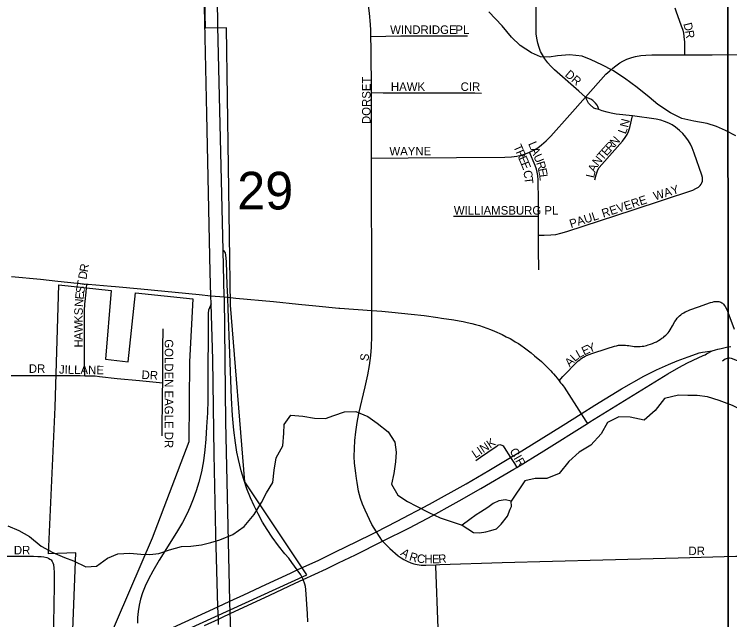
# Model space of a CAD drawing. Extents: x 0 to 680, y 0 to 440.
# Drawn here: x 457.85 to 471.87, y 313.37 to 325.22 of the extents above; entities that cross this region are included whole.
import ezdxf

# ---------------------------------------------------------------- set-up
doc = ezdxf.new("R2010")
doc.units = 0
for name, color, linetype in [('GM_X_City_Street', 7, 'Continuous'), ('GM_X_City_Street_Text', 7, 'Continuous'), ('GM_X_Corporation', 7, 'Continuous'), ('GM_X_Interchange_Ramps', 7, 'Continuous'), ('GM_X_Interstate_Route', 7, 'Continuous'), ('GM_X_Minor_Lake', 7, 'Continuous'), ('GM_X_Minor_River', 7, 'Continuous'), ('GM_X_Section', 7, 'Continuous'), ('GM_X_Section_Text', 7, 'Continuous'), ('GM_X_State_Route', 7, 'Continuous'), ('GM_X_Township_Subdivision', 7, 'Continuous'), ('GM_X_Township_Subdivision_Text', 7, 'Continuous')]:
    doc.layers.add(name, color=color, linetype=linetype)

msp = doc.modelspace()

# ---------------------------------------------------------------- linework, layer by layer
at = {"layer": 'GM_X_City_Street'}
for points in [[(469.045, 323.596), (468.911, 323.714), (468.434, 324.133), (468.355, 324.211), (468.304, 324.27), (468.245, 324.35), (468.199, 324.426), (468.164, 324.496), (468.135, 324.569), (468.111, 324.654), (468.09, 324.752), (468.08, 324.84), (468.075, 324.972), (468.075, 325.793), (468.07, 326.897), (468.063, 326.973), (468.043, 327.101), (468, 327.35), (467.986, 327.47), (467.978, 327.624), (467.977, 329.264), (467.985, 330.377), (467.978, 331.101)], [(464.841, 324.789), (464.837, 324.912), (464.831, 325.025), (464.811, 325.242), (464.789, 325.394), (464.757, 325.554), (464.67, 325.889)], [(470.993, 324.428), (470.989, 324.684), (470.987, 324.731), (470.98, 324.788), (470.969, 324.86), (470.951, 324.921), (470.927, 324.987), (470.818, 325.285), (470.8, 325.339)], [(464.841, 324.789), (465.424, 324.798), (466.414, 324.799), (466.733, 324.799)], [(464.851, 323.687), (464.845, 324.544), (464.841, 324.789)], [(469.045, 323.596), (469.445, 324.046), (469.518, 324.115), (469.579, 324.167), (469.637, 324.212), (469.718, 324.271), (469.776, 324.305), (469.857, 324.342), (469.951, 324.376), (470.026, 324.396), (470.125, 324.414), (470.224, 324.424), (470.345, 324.428), (470.993, 324.428)], [(470.993, 324.428), (471.527, 324.428), (472.479, 324.436), (472.48, 324.436)], [(464.851, 323.687), (465.082, 323.682), (466.371, 323.686), (466.873, 323.684), (467.005, 323.678)], [(464.851, 322.406), (464.851, 323.687)], [(467.947, 322.52), (468.034, 322.563), (468.107, 322.609), (468.185, 322.666), (468.275, 322.745), (468.366, 322.837), (468.74, 323.252), (469.045, 323.596)], [(469.304, 323.356), (469.285, 323.417), (469.271, 323.444), (469.238, 323.484), (469.187, 323.533), (469.17, 323.545), (469.149, 323.557), (469.045, 323.596)], [(469.304, 323.356), (469.245, 323.368), (469.224, 323.375), (469.206, 323.386), (469.127, 323.455), (469.116, 323.467), (469.106, 323.482), (469.045, 323.596)], [(469.964, 323.23), (469.648, 323.267), (469.547, 323.283), (469.467, 323.302), (469.373, 323.328), (469.304, 323.356)], [(468.123, 320.894), (468.237, 320.896), (468.366, 320.901), (468.464, 320.912), (468.562, 320.932), (468.679, 320.966), (469.979, 321.395), (471.144, 321.78), (471.206, 321.807), (471.255, 321.837), (471.29, 321.868), (471.312, 321.897), (471.324, 321.918), (471.334, 321.953), (471.337, 321.988), (471.334, 322.024), (471.323, 322.068), (471.175, 322.505), (471.134, 322.608), (471.099, 322.678), (471.059, 322.745), (471.007, 322.817), (470.949, 322.884), (470.885, 322.947), (470.808, 323.01), (470.743, 323.054), (470.674, 323.091), (470.591, 323.125), (470.517, 323.147), (470.43, 323.166), (469.964, 323.23)], [(469.229, 321.98), (469.253, 322.076), (469.271, 322.137), (469.288, 322.175), (469.315, 322.22), (469.361, 322.28), (469.772, 322.737), (469.824, 322.809), (469.859, 322.867), (469.887, 322.928), (469.914, 323.002), (469.964, 323.23)], [(464.86, 319.422), (464.859, 320.117), (464.85, 321.957), (464.851, 322.406)], [(464.851, 322.406), (465.57, 322.41), (467.464, 322.421), (467.594, 322.429), (467.701, 322.444), (467.785, 322.462), (467.867, 322.487), (467.947, 322.52)], [(468.123, 321.27), (468.124, 321.656), (468.119, 321.887), (468.116, 321.974), (468.109, 322.062), (468.099, 322.127), (468.084, 322.191), (468.059, 322.263), (467.947, 322.52)], [(466.455, 321.269), (467.088, 321.27), (467.7, 321.271), (468.123, 321.27)], [(468.123, 320.894), (468.123, 321.27)], [(468.128, 320.219), (468.124, 320.614), (468.123, 320.894)], [(459.234, 318.144), (459.23, 318.28), (459.226, 318.423), (459.228, 318.653), (459.226, 319.234), (459.226, 319.285), (459.227, 319.356), (459.227, 319.398), (459.23, 319.455), (459.233, 319.514), (459.236, 319.551), (459.24, 319.595), (459.26, 319.78), (459.276, 319.938)], [(468.528, 318.044), (468.603, 318.125), (468.671, 318.199), (468.816, 318.35), (468.903, 318.434), (468.93, 318.456), (468.955, 318.476), (468.98, 318.492), (469.002, 318.507), (469.035, 318.523), (469.063, 318.537), (469.116, 318.558), (469.166, 318.577), (469.467, 318.678), (469.615, 318.722), (469.654, 318.73), (469.691, 318.739), (469.73, 318.742), (469.758, 318.744), (469.792, 318.744), (469.826, 318.743), (469.86, 318.738), (469.892, 318.734), (470, 318.717), (470.026, 318.715), (470.053, 318.713), (470.086, 318.714), (470.116, 318.714), (470.155, 318.72), (470.19, 318.725), (470.239, 318.737), (470.273, 318.746), (470.319, 318.762), (470.355, 318.774), (470.399, 318.794), (470.433, 318.81), (470.473, 318.833), (470.508, 318.852), (470.542, 318.876), (470.57, 318.894), (470.595, 318.916), (470.618, 318.936), (470.64, 318.958), (470.662, 318.982), (470.683, 319.01), (470.705, 319.042), (470.748, 319.117), (470.796, 319.204), (470.819, 319.235), (470.842, 319.268), (470.868, 319.295), (470.889, 319.317), (470.911, 319.336), (470.933, 319.353), (470.968, 319.374), (471, 319.394), (471.046, 319.415), (471.091, 319.436), (471.257, 319.495), (471.495, 319.579), (471.53, 319.587), (471.562, 319.595), (471.592, 319.598), (471.607, 319.6), (471.633, 319.597), (471.654, 319.596), (471.679, 319.589), (471.699, 319.581), (471.716, 319.57), (471.728, 319.561), (471.747, 319.546), (471.763, 319.525), (471.782, 319.5), (471.813, 319.439), (471.852, 319.335), (471.957, 319.055)], [(464.556, 316.131), (464.541, 316.232), (464.521, 316.428), (464.514, 316.558), (464.515, 316.721), (464.524, 316.873), (464.543, 317.047), (464.572, 317.23), (464.606, 317.401), (464.73, 317.923), (464.779, 318.159), (464.811, 318.343), (464.835, 318.54), (464.851, 318.703), (464.86, 318.923), (464.86, 319.422)], [(460.76, 318.006), (460.764, 318.317), (460.765, 318.69), (460.766, 319.062)], [(471.726, 318.434), (471.78, 318.471), (471.805, 318.482), (471.825, 318.489), (471.849, 318.492), (471.868, 318.491), (471.896, 318.487), (472.049, 318.429), (472.386, 318.296), (472.8, 318.152), (473.178, 318.006), (473.527, 317.878), (473.924, 317.721), (474.127, 317.633)], [(458.708, 318.147), (459.1, 318.147), (459.14, 318.147), (459.234, 318.144)], [(459.234, 318.144), (459.296, 318.143), (459.358, 318.141), (459.434, 318.138), (459.522, 318.128), (459.869, 318.091), (460.307, 318.047), (460.76, 318.006)], [(460.746, 316.967), (460.757, 317.801), (460.76, 318.006)], [(466.896, 316.481), (466.984, 316.546), (467.13, 316.646), (467.31, 316.77), (467.329, 316.781), (467.345, 316.789), (467.363, 316.793), (467.383, 316.791), (467.402, 316.785), (467.415, 316.779), (467.428, 316.768), (467.451, 316.737), (467.575, 316.541)], [(467.575, 316.541), (467.65, 316.421), (467.696, 316.348)], [(464.951, 315.087), (464.86, 315.232), (464.725, 315.508), (464.674, 315.629), (464.635, 315.741), (464.598, 315.884), (464.568, 316.049), (464.556, 316.131)], [(465.067, 314.901), (464.951, 315.087)], [(466.11, 314.44), (466.189, 314.443), (467.414, 314.484), (469.383, 314.536), (470.859, 314.577), (471.987, 314.609), (472.053, 314.612), (472.128, 314.623), (472.197, 314.645), (472.258, 314.668), (472.791, 314.949), (472.848, 314.974), (472.911, 314.995), (472.976, 315.011), (473.059, 315.02), (473.462, 315.023), (473.888, 315.014), (473.999, 315.012)], [(465.067, 314.901), (465.212, 314.758), (465.376, 314.616), (465.43, 314.575), (465.487, 314.542), (465.549, 314.51), (465.619, 314.481), (465.678, 314.461), (465.748, 314.445), (465.826, 314.435), (465.915, 314.433), (466.11, 314.44)], [(463.695, 308.365), (463.81, 308.454), (465.624, 310.023), (465.937, 310.3), (465.988, 310.355), (466.038, 310.419), (466.078, 310.48), (466.112, 310.538), (466.145, 310.612), (466.168, 310.677), (466.184, 310.748), (466.199, 310.818), (466.21, 310.91), (466.218, 310.994), (466.159, 313.196), (466.111, 314.415), (466.11, 314.44)]]:
    msp.add_lwpolyline(points, dxfattribs=at)
at = {"layer": 'GM_X_Corporation'}
for points in [[(460.58, 312.873), (463.581, 314.241), (462.368, 316.064), (462.085, 319.527), (462.008, 324.956), (461.6, 324.947), (461.464, 330.885), (459.592, 330.885), (459.591, 333.087), (458.573, 333.087), (458.573, 333.253), (458.239, 333.253), (458.24, 333.086), (456.654, 333.086)], [(458.988, 312.826), (459.06, 314.673), (458.525, 314.656), (458.654, 317.53), (458.725, 319.922), (459.75, 319.814), (459.636, 318.469), (460.083, 318.414), (460.228, 319.764), (461.347, 319.646), (461.282, 318.414), (461.274, 316.847), (460.555, 314.961), (459.644, 312.854)]]:
    msp.add_lwpolyline(points, dxfattribs=at)
at = {"layer": 'GM_X_Interchange_Ramps'}
for points in [[(463.512, 314.153), (463.464, 314.243), (463.396, 314.339), (463.292, 314.486), (463.228, 314.567), (463.152, 314.655), (463.03, 314.81), (462.907, 314.978), (462.804, 315.133), (462.718, 315.273), (462.628, 315.436), (462.55, 315.593), (462.479, 315.753), (462.411, 315.926), (462.348, 316.113), (462.299, 316.282), (462.243, 316.505), (462.215, 316.644), (462.184, 316.828), (462.153, 317.078), (462.13, 317.362), (462.11, 317.702), (462.045, 319.454), (462.037, 319.662), (462.036, 319.68), (462.031, 319.804), (462.026, 319.916), (462.007, 320.382), (461.998, 320.502), (461.988, 320.551), (461.972, 320.573), (461.945, 320.596)], [(461.711, 319.549), (461.677, 319.47), (461.658, 319.424), (461.649, 319.366), (461.649, 319.327), (461.647, 317.874), (461.645, 317.666), (461.637, 317.414), (461.621, 317.141), (461.602, 316.901), (461.583, 316.694), (461.556, 316.476), (461.518, 316.261), (461.468, 316.059), (461.417, 315.891), (461.359, 315.725), (461.293, 315.563), (461.238, 315.444), (461.148, 315.269), (461.031, 315.071), (460.693, 314.533), (460.565, 314.316), (460.482, 314.161), (460.417, 314.023), (460.366, 313.889), (460.327, 313.764), (460.3, 313.647), (460.28, 313.528), (460.267, 313.408), (460.263, 313.299)], [(463.605, 313.325), (463.6, 313.478), (463.564, 313.958), (463.558, 314.017), (463.545, 314.062), (463.512, 314.153)]]:
    msp.add_lwpolyline(points, dxfattribs=at)
at = {"layer": 'GM_X_Interstate_Route'}
for points in [[(461.852, 313.273), (461.85, 313.378), (461.843, 313.618), (461.803, 315.043), (461.767, 316.606), (461.744, 318.463), (461.711, 319.549), (461.706, 319.711), (461.692, 320.17), (461.627, 323.268), (461.559, 326.278), (461.524, 327.928), (461.485, 329.837), (461.455, 331.042), (461.454, 331.098), (461.381, 334.67), (461.308, 338.13)], [(461.837, 325.104), (461.75, 329.364), (461.721, 331.039)], [(462.083, 313.486), (462.077, 313.726), (461.996, 317.24), (461.968, 319.677), (461.967, 319.687), (461.945, 320.596), (461.839, 324.989), (461.837, 325.104)], [(462.274, 304.801), (462.235, 306.385), (462.218, 307.262), (462.184, 309.017), (462.121, 311.962), (462.086, 313.369), (462.083, 313.486)]]:
    msp.add_lwpolyline(points, dxfattribs=at)
at = {"layer": 'GM_X_Minor_Lake'}
for points in [[(467.587, 315.684), (467.474, 315.713), (467.347, 315.696), (467.232, 315.638), (467.13, 315.561), (466.987, 315.47), (466.899, 315.419), (466.776, 315.328), (466.627, 315.218)], [(466.627, 315.218), (466.851, 315.072), (466.964, 315.063), (467.092, 315.087), (467.186, 315.111), (467.3, 315.142), (467.39, 315.234), (467.514, 315.391), (467.57, 315.53), (467.592, 315.583), (467.587, 315.684)]]:
    msp.add_lwpolyline(points, dxfattribs=at)
at = {"layer": 'GM_X_Minor_River'}
for points in [[(471.992, 322.844), (471.787, 322.949), (471.609, 323.027), (471.429, 323.084), (471.17, 323.13), (470.93, 323.183), (470.712, 323.295), (470.462, 323.454), (470.291, 323.598), (470.055, 323.791), (469.805, 323.971), (469.581, 324.123), (469.363, 324.235), (469.158, 324.333), (468.979, 324.404), (468.732, 324.43), (468.498, 324.409), (468.33, 324.379), (468.163, 324.39), (467.984, 324.467), (467.767, 324.613), (467.597, 324.777), (467.408, 324.995), (467.153, 325.269)], [(472.42, 317.324), (472.182, 317.437), (471.924, 317.563), (471.665, 317.656), (471.433, 317.728), (471.233, 317.753), (471.046, 317.757), (470.865, 317.761), (470.589, 317.694), (470.41, 317.464), (470.192, 317.275), (469.919, 317.329), (469.698, 317.34), (469.475, 317.225), (469.35, 317.007), (469.151, 316.785), (468.92, 316.643), (468.715, 316.46), (468.529, 316.23), (468.286, 316.129), (468.059, 316.128), (467.857, 316.085), (467.587, 315.684)], [(457.726, 315.202), (457.944, 315.11), (458.149, 314.991), (458.379, 314.805), (458.61, 314.68), (458.835, 314.581), (459.014, 314.517), (459.252, 314.398), (459.46, 314.413), (459.677, 314.568), (459.88, 314.657), (460.114, 314.665), (460.328, 314.647), (460.508, 314.643), (460.682, 314.659), (460.891, 314.734), (461.127, 314.796), (461.314, 314.805), (461.522, 314.834), (461.704, 314.876), (461.879, 314.926), (462.135, 315.033), (462.353, 315.189), (462.552, 315.425), (462.698, 315.662), (462.796, 315.847), (462.915, 316.052), (462.947, 316.292), (462.986, 316.532), (463.112, 316.77), (463.131, 317.017), (463.142, 317.19), (463.273, 317.368), (463.506, 317.349), (463.733, 317.31), (463.947, 317.305), (464.115, 317.362), (464.324, 317.437), (464.545, 317.445), (464.777, 317.346), (464.961, 317.215), (465.178, 317.043), (465.307, 316.839), (465.336, 316.645), (465.318, 316.458), (465.286, 316.225), (465.241, 316.019), (465.37, 315.802), (465.554, 315.677), (465.733, 315.586), (465.977, 315.467), (466.195, 315.361), (466.627, 315.218)]]:
    msp.add_lwpolyline(points, dxfattribs=at)
at = {"layer": 'GM_X_Section'}
for points in [[(453.677, 330.985), (471.834, 331.06), (471.837, 312.991), (453.772, 312.894)], [(489.695, 330.98), (489.874, 313.088), (471.837, 312.991), (471.834, 331.06)]]:
    msp.add_lwpolyline(points, close=True, dxfattribs=at)
at = {"layer": 'GM_X_State_Route'}
for points in [[(457.798, 320.089), (458.363, 320.033), (458.705, 319.996)], [(458.705, 319.996), (459.276, 319.938), (459.297, 319.936), (459.747, 319.897)], [(459.747, 319.897), (459.835, 319.889)], [(459.835, 319.889), (460.33, 319.844)], [(460.33, 319.844), (461.472, 319.733)], [(461.472, 319.733), (461.706, 319.711), (461.967, 319.687), (462.036, 319.68), (462.195, 319.665)], [(462.195, 319.665), (462.932, 319.596), (463.423, 319.546), (463.758, 319.515), (464.21, 319.466)], [(464.21, 319.466), (464.23, 319.464), (464.86, 319.422), (465.053, 319.406), (465.247, 319.389), (465.625, 319.348), (465.881, 319.32), (466.152, 319.281), (466.222, 319.272)], [(466.222, 319.272), (466.466, 319.238), (466.567, 319.22), (466.649, 319.205), (466.725, 319.188), (466.819, 319.167), (466.891, 319.146), (466.966, 319.125), (467.037, 319.101), (467.11, 319.076), (467.182, 319.048), (467.262, 319.016), (467.411, 318.949), (467.49, 318.908), (467.566, 318.87), (467.618, 318.839), (467.669, 318.81), (467.729, 318.771), (467.779, 318.739), (467.847, 318.689), (467.902, 318.649), (467.978, 318.589), (468.047, 318.534), (468.179, 318.419), (468.297, 318.305), (468.33, 318.273), (468.368, 318.236), (468.394, 318.206), (468.419, 318.177), (468.459, 318.132), (468.488, 318.095), (468.528, 318.044), (468.557, 318.007), (468.581, 317.977), (468.604, 317.947), (468.623, 317.918), (468.96, 317.395), (469.053, 317.252), (469.081, 317.208)], [(460.32, 312.917), (461.843, 313.618), (462.077, 313.726), (462.347, 313.85), (462.783, 314.054), (463.266, 314.279), (463.396, 314.339), (463.816, 314.532), (464.133, 314.686), (464.576, 314.9), (464.855, 315.04), (464.951, 315.087), (465.341, 315.29), (465.99, 315.63), (466.705, 316.027), (467.15, 316.286), (467.575, 316.541), (467.798, 316.675), (468.609, 317.173), (468.96, 317.395), (469.23, 317.565), (469.752, 317.887), (470.19, 318.133), (470.436, 318.257), (470.671, 318.365), (470.841, 318.432), (471.058, 318.516), (471.218, 318.57), (471.271, 318.589), (471.338, 318.602), (471.391, 318.613), (471.524, 318.631)], [(469.081, 317.208), (469.128, 317.237), (470.235, 317.922), (470.658, 318.179), (470.874, 318.304), (471.043, 318.393), (471.251, 318.493), (471.347, 318.536), (471.386, 318.553), (471.418, 318.572), (471.524, 318.631)], [(471.524, 318.631), (471.592, 318.649), (471.64, 318.662), (471.702, 318.677), (471.756, 318.69), (471.807, 318.7), (471.89, 318.715)], [(466.45, 315.627), (466.569, 315.692), (466.996, 315.936), (467.638, 316.313), (467.696, 316.348), (468.227, 316.673), (469.081, 317.208)], [(465.067, 314.901), (465.596, 315.166), (466.05, 315.408), (466.45, 315.627)], [(463.966, 314.362), (464.206, 314.476), (464.54, 314.635), (465.067, 314.901)], [(463.512, 314.153), (463.966, 314.362)], [(461.581, 313.25), (461.85, 313.378), (461.932, 313.417), (462.083, 313.486), (462.857, 313.842), (463.357, 314.078), (463.512, 314.153)]]:
    msp.add_lwpolyline(points, dxfattribs=at)
at = {"layer": 'GM_X_Township_Subdivision'}
for points in [[(457.788, 318.149), (458.427, 318.15), (458.708, 318.147)], [(457.598, 314.607), (457.992, 314.612), (458.231, 314.61), (458.311, 314.605), (458.38, 314.601), (458.433, 314.595), (458.492, 314.583), (458.525, 314.568), (458.548, 314.553), (458.574, 314.535), (458.595, 314.507), (458.608, 314.478), (458.618, 314.447), (458.627, 314.372), (458.63, 314.296), (458.633, 314.014), (458.628, 313.676), (458.621, 313.274), (458.614, 312.945), (458.613, 312.911)]]:
    msp.add_lwpolyline(points, dxfattribs=at)

# ---------------------------------------------------------------- texts
at = {"layer": 'GM_X_City_Street_Text'}
for s, height, rotation, p in [('WINDRIDGE', 0.1669, 0, (465.216, 324.837)), ('PL', 0.1669, 0, (466.494, 324.837)), ('D', 0.167, 284.5823, (470.959, 325.035)), ('R', 0.167, 278.4839, (470.996, 324.897)), ('DR', 0.1669, 319.4051, (468.629, 324.021)), ('DORSET', 0.1669, 90, (464.832, 323.072)), ('HAWK', 0.1669, 0, (465.231, 323.721)), ('CIR', 0.1669, 0, (466.597, 323.721)), ('N', 0.167, 76.0821, (469.877, 322.994)), ('L', 0.167, 69.3608, (469.829, 322.864)), ('N', 0.167, 47.8292, (469.626, 322.622)), ('T', 0.167, 293.6184, (467.626, 322.632)), ('L', 0.167, 292.7502, (467.918, 322.689)), ('R', 0.167, 47.843, (469.537, 322.524)), ('WAYNE', 0.1669, 0, (465.202, 322.458)), ('R', 0.167, 293.6368, (467.673, 322.525)), ('A', 0.167, 292.7308, (467.963, 322.58)), ('T', 0.167, 48.0534, (469.38, 322.349)), ('E', 0.167, 47.8402, (469.458, 322.436)), ('E', 0.167, 293.4103, (467.726, 322.404)), ('U', 0.167, 292.7381, (468.02, 322.445)), ('N', 0.167, 50.869, (469.289, 322.237)), ('E', 0.167, 292.1008, (467.772, 322.297)), ('R', 0.167, 286.7528, (468.075, 322.314)), ('A', 0.167, 65.4095, (469.233, 322.113)), ('C', 0.167, 278.0889, (467.826, 322.156)), ('E', 0.167, 281.4117, (468.112, 322.191)), ('L', 0.167, 77.2163, (469.21, 322.007)), ('T', 0.167, 276.7354, (467.844, 322.026)), ('L', 0.167, 277.3148, (468.135, 322.079)), ('WAY', 0.1669, 17.3587, (470.406, 321.575)), ('REVERE', 0.1669, 18.1529, (469.392, 321.237)), ('WILLIAMSBURG PL', 0.16689, 0, (466.465, 321.298)), ('PAUL', 0.1669, 17.932, (468.761, 321.032)), ('R', 0.167, 79.819, (459.29, 320.164)), ('D', 0.167, 79.8261, (459.264, 320.02)), ('T', 0.167, 79.9762, (459.236, 319.861)), ('S', 0.167, 81.8583, (459.22, 319.746)), ('E', 0.167, 84.3628, (459.208, 319.631)), ('N', 0.167, 85.3398, (459.196, 319.485)), ('S', 0.167, 89.3443, (459.193, 319.327)), ('K', 0.167, 89.9703, (459.193, 319.181)), ('W', 0.167, 89.9607, (459.193, 318.99)), ('A', 0.167, 89.9563, (459.193, 318.843)), ('H', 0.167, 89.9781, (459.193, 318.696)), ('GOLDEN EAGLE DR', 0.16689, 270, (460.798, 318.857)), ('Y', 0.167, 21.6228, (469.119, 318.587)), ('L', 0.167, 29.3518, (468.915, 318.482)), ('E', 0.167, 25.0746, (469.015, 318.538)), ('S', 0.167, 82.8783, (464.789, 318.421)), ('A', 0.167, 44.7372, (468.735, 318.305)), ('L', 0.167, 43.4153, (468.838, 318.408)), ('JILLANE', 0.1669, 358.9936, (458.726, 318.184)), ('DR', 0.1669, 356.989, (460.342, 318.081)), ('LINK', 0.1669, 34.1643, (466.888, 316.519)), ('CIR', 0.1669, 299.7415, (467.55, 316.67)), ('A', 0.167, 325.1459, (465.405, 314.64)), ('DR', 0.1669, 0, (471.062, 314.63)), ('R', 0.167, 343.3701, (465.578, 314.531)), ('C', 0.167, 352.8892, (465.734, 314.487)), ('H', 0.167, 359.6887, (465.887, 314.469)), ('E', 0.167, 0.635, (466.037, 314.468)), ('R', 0.167, 4.2935, (466.166, 314.47))]:
    msp.add_text(s, height=height, rotation=rotation, dxfattribs=at).set_placement(p)
at = {"layer": 'GM_X_Section_Text'}
msp.add_text('29', height=0.7377, rotation=0, dxfattribs=at).set_placement((462.22, 321.399))
at = {"layer": 'GM_X_Township_Subdivision_Text'}
for p in [(458.137, 318.199), (457.844, 314.644)]:
    msp.add_text('DR', height=0.1669, rotation=0, dxfattribs=at).set_placement(p)

doc.saveas('drawing.dxf')
